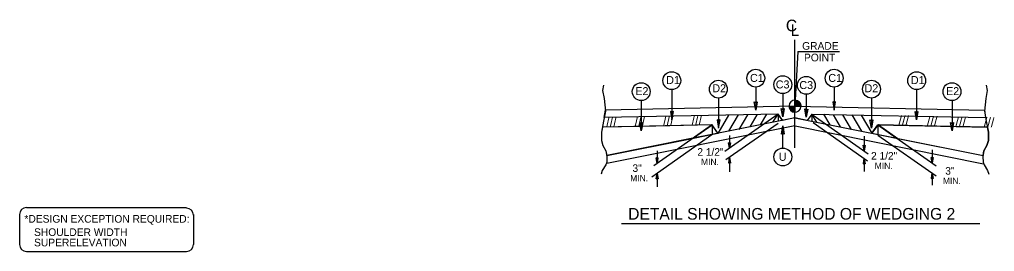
# Model space of a CAD drawing. Extents: x 1901670 to 1902225, y 193498 to 194278.
# Drawn here: x 1901850 to 1901933.5, y 194161.4 to 194181.3 of the extents above; entities that cross this region are included whole.
import ezdxf

# ---------------------------------------------------------------- set-up
doc = ezdxf.new("R2010")
doc.units = 0
for name, color, linetype in [('Old_Level_1', 7, 'Continuous'), ('Old_Level_11', 7, 'Continuous'), ('Old_Level_18', 7, 'Continuous'), ('Old_Level_2', 7, 'Continuous'), ('Old_Level_20', 7, 'Continuous'), ('Old_Level_21', 7, 'Continuous'), ('Old_Level_3', 7, 'Continuous'), ('Old_Level_38', 7, 'Continuous')]:
    doc.layers.add(name, color=color, linetype=linetype)

msp = doc.modelspace()

# ---------------------------------------------------------------- linework, layer by layer
at = {"layer": 'Old_Level_1'}
for p, q in [((1901916.385, 194170.254), (1901916.385, 194179.537)), ((1901916.389, 194173.834), (1901916.389, 194174.345)), ((1901910.703, 194173.07), (1901909.78, 194171.489)), ((1901914.943, 194173.143), (1901910.368, 194169.94)), ((1901911.513, 194173.087), (1901910.697, 194171.685)), ((1901912.315, 194173.103), (1901911.582, 194171.846)), ((1901913.124, 194173.101), (1901912.516, 194172.06)), ((1901913.938, 194173.143), (1901913.409, 194172.235)), ((1901915.878, 194173.834), (1901916.389, 194173.834)), ((1901916.386, 194173.323), (1901916.386, 194173.828)), ((1901916.389, 194173.834), (1901916.389, 194173.323)), ((1901916.901, 194173.834), (1901916.389, 194173.834)), ((1901916.389, 194173.323), (1901916.389, 194173.834)), ((1901917.946, 194173.069), (1901922.659, 194169.768)), ((1901918.833, 194173.143), (1901919.363, 194172.235)), ((1901919.648, 194173.101), (1901920.256, 194172.06)), ((1901920.456, 194173.103), (1901921.19, 194171.846)), ((1901921.258, 194173.087), (1901922.075, 194171.685)), ((1901922.069, 194173.07), (1901922.978, 194171.512)), ((1901914.954, 194172.361), (1901910.477, 194169.226)), ((1901917.94, 194172.427), (1901922.607, 194169.16)), ((1901909.283, 194172.228), (1901899.899, 194172.04)), ((1901916.38, 194172.142), (1901900.266, 194168.919)), ((1901909.283, 194172.228), (1901904.301, 194168.739)), ((1901909.283, 194171.41), (1901907.649, 194171.083)), ((1901909.793, 194171.511), (1901909.283, 194172.228)), ((1901909.283, 194172.228), (1901909.283, 194171.409)), ((1901916.392, 194172.142), (1901932.543, 194168.911)), ((1901922.978, 194171.512), (1901925.123, 194171.083)), ((1901922.979, 194171.512), (1901923.488, 194172.228)), ((1901923.488, 194172.228), (1901932.873, 194172.04)), ((1901923.488, 194172.228), (1901923.488, 194171.467)), ((1901923.489, 194172.228), (1901928.479, 194168.733)), ((1901907.649, 194171.083), (1901900.272, 194169.608)), ((1901909.279, 194171.384), (1901904.128, 194167.758)), ((1901910.785, 194170.232), (1901910.701, 194170.709)), ((1901910.785, 194170.647), (1901910.701, 194170.709)), ((1901910.785, 194170.232), (1901910.713, 194170.7)), ((1901910.725, 194170.691), (1901910.785, 194170.232)), ((1901910.785, 194170.232), (1901910.737, 194170.683)), ((1901910.749, 194170.674), (1901910.785, 194170.232)), ((1901910.785, 194170.232), (1901910.761, 194170.665)), ((1901910.773, 194170.656), (1901910.785, 194170.232)), ((1901910.785, 194171.32), (1901910.785, 194170.232)), ((1901910.785, 194170.232), (1901910.87, 194170.709)), ((1901910.87, 194170.709), (1901910.785, 194170.647)), ((1901910.858, 194170.7), (1901910.785, 194170.232)), ((1901910.785, 194170.232), (1901910.845, 194170.691)), ((1901910.833, 194170.683), (1901910.785, 194170.232)), ((1901910.785, 194170.232), (1901910.821, 194170.674)), ((1901910.809, 194170.665), (1901910.785, 194170.232)), ((1901910.785, 194170.232), (1901910.797, 194170.656)), ((1901910.785, 194170.647), (1901910.785, 194170.232)), ((1901922.315, 194171.258), (1901922.315, 194170.01)), ((1901923.488, 194171.368), (1901928.47, 194167.878)), ((1901904.581, 194170.019), (1901904.581, 194168.934)), ((1901922.315, 194170.01), (1901922.231, 194170.488)), ((1901922.315, 194170.425), (1901922.231, 194170.488)), ((1901922.315, 194170.01), (1901922.242, 194170.479)), ((1901922.254, 194170.47), (1901922.315, 194170.01)), ((1901922.315, 194170.01), (1901922.267, 194170.461)), ((1901922.279, 194170.452), (1901922.315, 194170.01)), ((1901922.315, 194170.01), (1901922.29, 194170.443)), ((1901922.302, 194170.435), (1901922.315, 194170.01)), ((1901922.315, 194170.01), (1901922.399, 194170.488)), ((1901922.399, 194170.488), (1901922.315, 194170.425)), ((1901922.387, 194170.479), (1901922.315, 194170.01)), ((1901922.315, 194170.01), (1901922.375, 194170.47)), ((1901922.363, 194170.461), (1901922.315, 194170.01)), ((1901922.315, 194170.01), (1901922.351, 194170.452)), ((1901922.339, 194170.443), (1901922.315, 194170.01)), ((1901922.315, 194170.01), (1901922.327, 194170.435)), ((1901922.315, 194170.425), (1901922.315, 194170.01)), ((1901928.141, 194170.099), (1901928.141, 194168.97)), ((1901904.581, 194168.934), (1901904.496, 194169.412)), ((1901904.581, 194169.35), (1901904.496, 194169.412)), ((1901904.581, 194168.934), (1901904.508, 194169.404)), ((1901904.521, 194169.394), (1901904.581, 194168.934)), ((1901904.581, 194168.934), (1901904.534, 194169.386)), ((1901904.545, 194169.377), (1901904.581, 194168.934)), ((1901904.581, 194168.934), (1901904.557, 194169.368)), ((1901904.569, 194169.359), (1901904.581, 194168.934)), ((1901904.581, 194168.934), (1901904.665, 194169.412)), ((1901904.665, 194169.412), (1901904.581, 194169.35)), ((1901904.653, 194169.404), (1901904.581, 194168.934)), ((1901904.581, 194168.934), (1901904.641, 194169.394)), ((1901904.629, 194169.386), (1901904.581, 194168.934)), ((1901904.581, 194168.934), (1901904.617, 194169.377)), ((1901904.606, 194169.368), (1901904.581, 194168.934)), ((1901904.581, 194168.934), (1901904.593, 194169.359)), ((1901904.581, 194169.35), (1901904.581, 194168.934)), ((1901910.785, 194169.442), (1901910.701, 194168.964)), ((1901910.701, 194168.964), (1901910.785, 194169.026)), ((1901910.713, 194168.974), (1901910.785, 194169.442)), ((1901910.785, 194169.442), (1901910.725, 194168.982)), ((1901910.737, 194168.992), (1901910.785, 194169.442)), ((1901910.785, 194169.442), (1901910.749, 194169)), ((1901910.761, 194169.009), (1901910.785, 194169.442)), ((1901910.785, 194169.442), (1901910.773, 194169.018)), ((1901910.785, 194169.442), (1901910.785, 194168.216)), ((1901910.785, 194169.442), (1901910.87, 194168.964)), ((1901910.785, 194169.026), (1901910.785, 194169.442)), ((1901910.797, 194169.018), (1901910.785, 194169.442)), ((1901910.785, 194169.442), (1901910.809, 194169.009)), ((1901910.821, 194169), (1901910.785, 194169.442)), ((1901910.785, 194169.442), (1901910.833, 194168.992)), ((1901910.845, 194168.982), (1901910.785, 194169.442)), ((1901910.785, 194169.442), (1901910.858, 194168.974)), ((1901910.785, 194169.026), (1901910.87, 194168.964)), ((1901922.315, 194169.364), (1901922.231, 194168.887)), ((1901922.231, 194168.887), (1901922.315, 194168.949)), ((1901922.242, 194168.896), (1901922.315, 194169.364)), ((1901922.315, 194169.364), (1901922.254, 194168.905)), ((1901922.267, 194168.914), (1901922.315, 194169.364)), ((1901922.315, 194169.364), (1901922.279, 194168.923)), ((1901922.29, 194168.931), (1901922.315, 194169.364)), ((1901922.315, 194169.364), (1901922.302, 194168.94)), ((1901922.315, 194169.364), (1901922.315, 194168.248)), ((1901922.315, 194169.364), (1901922.399, 194168.887)), ((1901922.315, 194168.949), (1901922.315, 194169.364)), ((1901922.327, 194168.94), (1901922.315, 194169.364)), ((1901922.315, 194169.364), (1901922.339, 194168.931)), ((1901922.351, 194168.923), (1901922.315, 194169.364)), ((1901922.315, 194169.364), (1901922.363, 194168.914)), ((1901922.375, 194168.905), (1901922.315, 194169.364)), ((1901922.315, 194169.364), (1901922.387, 194168.896)), ((1901922.315, 194168.949), (1901922.399, 194168.887)), ((1901928.141, 194168.97), (1901928.057, 194169.447)), ((1901928.141, 194169.386), (1901928.057, 194169.447)), ((1901928.141, 194168.97), (1901928.069, 194169.438)), ((1901928.081, 194169.43), (1901928.141, 194168.97)), ((1901928.141, 194168.97), (1901928.092, 194169.422)), ((1901928.104, 194169.412), (1901928.141, 194168.97)), ((1901928.141, 194168.97), (1901928.117, 194169.404)), ((1901928.128, 194169.394), (1901928.141, 194168.97)), ((1901928.141, 194168.97), (1901928.225, 194169.447)), ((1901928.225, 194169.447), (1901928.141, 194169.386)), ((1901928.213, 194169.438), (1901928.141, 194168.97)), ((1901928.141, 194168.97), (1901928.201, 194169.43)), ((1901928.189, 194169.422), (1901928.141, 194168.97)), ((1901928.141, 194168.97), (1901928.176, 194169.412)), ((1901928.165, 194169.404), (1901928.141, 194168.97)), ((1901928.141, 194168.97), (1901928.153, 194169.394)), ((1901928.141, 194169.386), (1901928.141, 194168.97)), ((1901904.581, 194168.076), (1901904.496, 194167.599)), ((1901904.509, 194167.608), (1901904.581, 194168.076)), ((1901904.581, 194168.076), (1901904.521, 194167.617)), ((1901904.534, 194167.625), (1901904.581, 194168.076)), ((1901904.581, 194168.076), (1901904.545, 194167.634)), ((1901904.557, 194167.643), (1901904.581, 194168.076)), ((1901904.581, 194168.076), (1901904.569, 194167.651)), ((1901904.581, 194168.076), (1901904.581, 194166.916)), ((1901904.581, 194168.076), (1901904.665, 194167.599)), ((1901904.581, 194167.661), (1901904.581, 194168.076)), ((1901904.593, 194167.651), (1901904.581, 194168.076)), ((1901904.581, 194168.076), (1901904.606, 194167.643)), ((1901904.618, 194167.634), (1901904.581, 194168.076)), ((1901904.581, 194168.076), (1901904.629, 194167.625)), ((1901904.641, 194167.617), (1901904.581, 194168.076)), ((1901904.581, 194168.076), (1901904.653, 194167.608)), ((1901928.141, 194168.109), (1901928.057, 194167.632)), ((1901928.069, 194167.641), (1901928.141, 194168.109)), ((1901928.141, 194168.109), (1901928.081, 194167.65)), ((1901928.092, 194167.659), (1901928.141, 194168.109)), ((1901928.141, 194168.109), (1901928.104, 194167.668)), ((1901928.117, 194167.677), (1901928.141, 194168.109)), ((1901928.141, 194168.109), (1901928.128, 194167.685)), ((1901928.141, 194168.109), (1901928.141, 194167.062)), ((1901928.141, 194168.109), (1901928.225, 194167.632)), ((1901928.141, 194167.695), (1901928.141, 194168.109)), ((1901928.153, 194167.685), (1901928.141, 194168.109)), ((1901928.141, 194168.109), (1901928.165, 194167.677)), ((1901928.176, 194167.668), (1901928.141, 194168.109)), ((1901928.141, 194168.109), (1901928.189, 194167.659)), ((1901928.201, 194167.65), (1901928.141, 194168.109)), ((1901928.141, 194168.109), (1901928.213, 194167.641)), ((1901904.496, 194167.599), (1901904.581, 194167.661)), ((1901904.581, 194167.661), (1901904.665, 194167.599)), ((1901928.057, 194167.632), (1901928.141, 194167.695)), ((1901928.141, 194167.695), (1901928.225, 194167.632))]:
    msp.add_line(p, q, dxfattribs=at)
for points in [[(1901899.999, 194175.653), (1901899.912, 194175.177), (1901900.043, 194174.501), (1901900.157, 194173.406), (1901899.999, 194172.542), (1901899.812, 194171.606), (1901899.826, 194170.9), (1901899.942, 194170.454), (1901900.201, 194170.007), (1901900.287, 194169.518), (1901900.273, 194169.028), (1901900.186, 194168.797), (1901899.884, 194168.336), (1901899.784, 194168.019)], [(1901932.773, 194175.653), (1901932.859, 194175.177), (1901932.73, 194174.501), (1901932.614, 194173.406), (1901932.773, 194172.542), (1901932.96, 194171.606), (1901932.946, 194170.9), (1901932.83, 194170.454), (1901932.571, 194170.007), (1901932.485, 194169.518), (1901932.499, 194169.028), (1901932.585, 194168.797), (1901932.887, 194168.336), (1901932.988, 194168.019)], [(1901916.394, 194174.345), (1901916.394, 194174.345), (1901916.394, 194173.834)], [(1901916.404, 194174.345), (1901916.404, 194173.834)], [(1901916.415, 194174.345), (1901916.415, 194173.834)], [(1901916.425, 194174.344), (1901916.425, 194173.834)], [(1901916.436, 194174.344), (1901916.436, 194173.834)], [(1901916.445, 194174.342), (1901916.445, 194173.834)], [(1901916.456, 194174.342), (1901916.456, 194173.834)], [(1901916.465, 194174.34), (1901916.465, 194173.834)], [(1901916.476, 194174.338), (1901916.476, 194173.834)], [(1901916.486, 194174.336), (1901916.486, 194173.834)], [(1901916.497, 194174.335), (1901916.497, 194173.834)], [(1901916.507, 194174.332), (1901916.507, 194173.834)], [(1901916.517, 194174.329), (1901916.517, 194173.834)], [(1901916.527, 194174.326), (1901916.527, 194173.834)], [(1901916.537, 194174.323), (1901916.537, 194173.834)], [(1901916.547, 194174.32), (1901916.547, 194173.834)], [(1901916.558, 194174.317), (1901916.558, 194173.834)], [(1901916.568, 194174.313), (1901916.568, 194173.834)], [(1901916.579, 194174.309), (1901916.579, 194173.834)], [(1901916.589, 194174.305), (1901916.588, 194173.834)], [(1901916.599, 194174.3), (1901916.599, 194173.834)], [(1901916.609, 194174.296), (1901916.609, 194173.834)], [(1901916.619, 194174.291), (1901916.619, 194173.834)], [(1901916.63, 194174.285), (1901916.63, 194173.834)], [(1901916.64, 194174.279), (1901916.64, 194173.834)], [(1901916.65, 194174.273), (1901916.65, 194173.834)], [(1901916.661, 194174.267), (1901916.66, 194173.834)], [(1901916.671, 194174.262), (1901916.671, 194173.834)], [(1901916.68, 194174.254), (1901916.68, 194173.834)], [(1901916.69, 194174.247), (1901916.69, 194173.834)], [(1901916.701, 194174.239), (1901916.701, 194173.834)], [(1901916.711, 194174.231), (1901916.711, 194173.834)], [(1901916.722, 194174.223), (1901916.722, 194173.834)], [(1901916.732, 194174.214), (1901916.732, 194173.834)], [(1901916.743, 194174.204), (1901916.743, 194173.834)], [(1901916.752, 194174.195), (1901916.752, 194173.834)], [(1901916.762, 194174.184), (1901916.762, 194173.834)], [(1901916.773, 194174.172), (1901916.773, 194173.834)], [(1901916.783, 194174.16), (1901916.783, 194173.834)], [(1901916.794, 194174.147), (1901916.794, 194173.834)], [(1901916.804, 194174.134), (1901916.803, 194173.834)], [(1901916.814, 194174.12), (1901916.814, 194173.834)], [(1901916.823, 194174.103), (1901916.823, 194173.834)], [(1901916.834, 194174.086), (1901916.834, 194173.834)], [(1901916.844, 194174.068), (1901916.844, 194173.834)], [(1901916.855, 194174.046), (1901916.855, 194173.834)], [(1901916.865, 194174.022), (1901916.865, 194173.834)], [(1901916.875, 194173.993), (1901916.875, 194173.834)], [(1901916.886, 194173.959), (1901916.886, 194173.834)], [(1901916.895, 194173.906), (1901916.895, 194173.834)], [(1901915.88, 194173.834), (1901915.88, 194173.778)], [(1901915.891, 194173.834), (1901915.891, 194173.718)], [(1901915.902, 194173.834), (1901915.902, 194173.681)], [(1901915.912, 194173.834), (1901915.912, 194173.652)], [(1901915.921, 194173.834), (1901915.921, 194173.626)], [(1901915.931, 194173.834), (1901915.931, 194173.605)], [(1901915.941, 194173.834), (1901915.941, 194173.586)], [(1901915.952, 194173.834), (1901915.952, 194173.568)], [(1901915.962, 194173.834), (1901915.962, 194173.552)], [(1901915.973, 194173.834), (1901915.973, 194173.536)], [(1901915.983, 194173.834), (1901915.983, 194173.523)], [(1901915.993, 194173.834), (1901915.993, 194173.51)], [(1901916.003, 194173.834), (1901916.003, 194173.498)], [(1901916.013, 194173.834), (1901916.013, 194173.486)], [(1901916.024, 194173.834), (1901916.024, 194173.476)], [(1901916.034, 194173.834), (1901916.034, 194173.467)], [(1901916.045, 194173.834), (1901916.045, 194173.456)], [(1901916.055, 194173.834), (1901916.054, 194173.447)], [(1901916.064, 194173.834), (1901916.064, 194173.438)], [(1901916.075, 194173.834), (1901916.075, 194173.431)], [(1901916.085, 194173.834), (1901916.085, 194173.423)], [(1901916.096, 194173.834), (1901916.096, 194173.416)], [(1901916.106, 194173.834), (1901916.106, 194173.408)], [(1901916.116, 194173.834), (1901916.116, 194173.401)], [(1901916.126, 194173.834), (1901916.126, 194173.395)], [(1901916.136, 194173.834), (1901916.136, 194173.389)], [(1901916.146, 194173.834), (1901916.146, 194173.384)], [(1901916.156, 194173.834), (1901916.156, 194173.378)], [(1901916.167, 194173.834), (1901916.167, 194173.373)], [(1901916.177, 194173.834), (1901916.177, 194173.368)], [(1901916.188, 194173.834), (1901916.188, 194173.363)], [(1901916.198, 194173.834), (1901916.198, 194173.36)], [(1901916.208, 194173.834), (1901916.208, 194173.356)], [(1901916.219, 194173.834), (1901916.219, 194173.351)], [(1901916.228, 194173.834), (1901916.228, 194173.348)], [(1901916.239, 194173.834), (1901916.239, 194173.345)], [(1901916.249, 194173.834), (1901916.249, 194173.342)], [(1901916.259, 194173.834), (1901916.259, 194173.34)], [(1901916.27, 194173.834), (1901916.269, 194173.336)], [(1901916.279, 194173.834), (1901916.279, 194173.335)], [(1901916.29, 194173.834), (1901916.29, 194173.332)], [(1901916.299, 194173.834), (1901916.299, 194173.33)], [(1901916.31, 194173.834), (1901916.31, 194173.329)], [(1901916.32, 194173.834), (1901916.32, 194173.327)], [(1901916.331, 194173.834), (1901916.331, 194173.326)], [(1901916.341, 194173.834), (1901916.341, 194173.324)], [(1901916.351, 194173.834), (1901916.351, 194173.324)], [(1901916.362, 194173.834), (1901916.361, 194173.323)], [(1901916.371, 194173.834), (1901916.371, 194173.323)], [(1901916.382, 194173.834), (1901916.382, 194173.323), (1901916.382, 194173.323)]]:
    msp.add_lwpolyline(points, dxfattribs=at)
for start, end in [(358.00034, 356.17131), (359.99048, 89.99048), (179.99048, 268.71864), (269.65334, 269.99048)]:
    msp.add_arc((1901916.389, 194173.834), 0.512, start, end, dxfattribs=at)
at = {"layer": 'Old_Level_11'}
for p, q in [((1901905.851, 194175.261), (1901905.851, 194172.68)), ((1901913.029, 194175.474), (1901913.029, 194173.496)), ((1901915.343, 194174.917), (1901915.343, 194172.939)), ((1901917.36, 194174.864), (1901917.36, 194172.886)), ((1901919.741, 194175.474), (1901919.741, 194173.496)), ((1901926.799, 194175.261), (1901926.799, 194172.68)), ((1901903.23, 194174.32), (1901903.23, 194171.725)), ((1901909.842, 194174.532), (1901909.842, 194171.951)), ((1901922.928, 194174.532), (1901922.928, 194171.951)), ((1901929.84, 194174.32), (1901929.84, 194171.725)), ((1901900.057, 194172.858), (1901900.15, 194173.51)), ((1901914.961, 194173.156), (1901900.057, 194172.858)), ((1901916.385, 194173.834), (1901900.15, 194173.51)), ((1901914.5, 194172.461), (1901914.94, 194173.15)), ((1901914.94, 194173.15), (1901914.94, 194172.584)), ((1901915.326, 194172.621), (1901914.961, 194173.156)), ((1901914.961, 194173.138), (1901915.326, 194172.621)), ((1901916.385, 194173.834), (1901932.622, 194173.51)), ((1901916.387, 194173.834), (1901932.622, 194173.51)), ((1901917.822, 194173.156), (1901917.446, 194172.621)), ((1901917.822, 194173.156), (1901932.715, 194172.858)), ((1901918.272, 194172.461), (1901917.832, 194173.15)), ((1901917.832, 194173.15), (1901917.832, 194172.526)), ((1901932.622, 194173.51), (1901932.715, 194172.858)), ((1901916.41, 194172.836), (1901900.272, 194169.608)), ((1901916.362, 194172.836), (1901915.326, 194172.621)), ((1901916.362, 194172.836), (1901932.501, 194169.608)), ((1901917.446, 194172.621), (1901916.362, 194172.836)), ((1901899.899, 194172.04), (1901899.812, 194171.606)), ((1901903.163, 194172.105), (1901899.899, 194172.04)), ((1901909.238, 194172.227), (1901904.486, 194172.132)), ((1901907.584, 194171.069), (1901909.238, 194172.227)), ((1901915.347, 194170.251), (1901915.347, 194172.145)), ((1901923.59, 194172.227), (1901923.534, 194172.227)), ((1901923.534, 194172.227), (1901925.184, 194171.072)), ((1901929.773, 194172.102), (1901923.59, 194172.227)), ((1901932.873, 194172.04), (1901929.904, 194172.099)), ((1901900.271, 194169.608), (1901907.584, 194171.069)), ((1901925.184, 194171.072), (1901925.184, 194171.072)), ((1901925.184, 194171.072), (1901925.184, 194171.072)), ((1901925.184, 194171.072), (1901925.184, 194171.072)), ((1901925.184, 194171.072), (1901925.184, 194171.072)), ((1901925.184, 194171.072), (1901925.184, 194171.072)), ((1901925.184, 194171.072), (1901925.184, 194171.072)), ((1901925.184, 194171.072), (1901932.501, 194169.608)), ((1901932.501, 194169.608), (1901932.571, 194170.007)), ((1901932.501, 194169.608), (1901932.501, 194169.608)), ((1901901.523, 194163.788), (1901932.21, 194163.788))]:
    msp.add_line(p, q, dxfattribs=at)
for points in [[(1901913.152, 194174.204), (1901913.029, 194173.496), (1901912.903, 194174.208), (1901913.029, 194174.118)], [(1901919.619, 194174.204), (1901919.741, 194173.496), (1901919.867, 194174.208), (1901919.741, 194174.118)], [(1901905.729, 194173.389), (1901905.851, 194172.68), (1901905.977, 194173.393), (1901905.851, 194173.302)], [(1901915.465, 194173.648), (1901915.343, 194172.939), (1901915.217, 194173.652), (1901915.343, 194173.561)], [(1901917.483, 194173.594), (1901917.36, 194172.886), (1901917.234, 194173.598), (1901917.36, 194173.508)], [(1901926.921, 194173.389), (1901926.799, 194172.68), (1901926.673, 194173.393), (1901926.799, 194173.302)], [(1901903.352, 194172.433), (1901903.23, 194171.725), (1901903.104, 194172.437), (1901903.23, 194172.347)], [(1901909.72, 194172.659), (1901909.842, 194171.951), (1901909.968, 194172.663), (1901909.842, 194172.573)], [(1901923.051, 194172.659), (1901922.928, 194171.951), (1901922.802, 194172.663), (1901922.928, 194172.573)], [(1901929.962, 194172.433), (1901929.84, 194171.725), (1901929.714, 194172.437), (1901929.84, 194172.347)], [(1901909.793, 194171.511), (1901909.298, 194172.207), (1901907.711, 194171.096)], [(1901915.225, 194171.436), (1901915.347, 194172.145), (1901915.473, 194171.432), (1901915.347, 194171.523)], [(1901923.474, 194172.208), (1901922.979, 194171.512), (1901925.061, 194171.096)]]:
    msp.add_lwpolyline(points, close=True, dxfattribs=at)
for points in [[(1901899.812, 194171.606), (1901899.826, 194170.9), (1901899.942, 194170.454)], [(1901904.486, 194172.132), (1901903.296, 194172.108), (1901903.23, 194171.725), (1901903.163, 194172.105)], [(1901929.904, 194172.099), (1901929.84, 194171.725), (1901929.773, 194172.102)], [(1901932.571, 194170.007), (1901932.83, 194170.454), (1901932.946, 194170.9), (1901932.96, 194171.606), (1901932.873, 194172.04)], [(1901899.942, 194170.454), (1901900.201, 194170.007), (1901900.271, 194169.608)]]:
    msp.add_lwpolyline(points, dxfattribs=at)
for centre in [(1901905.837, 194176.027), (1901913.03, 194176.239), (1901915.343, 194175.682), (1901919.741, 194176.239), (1901926.813, 194176.027), (1901903.223, 194175.086), (1901909.828, 194175.297), (1901917.36, 194175.629), (1901922.943, 194175.297), (1901929.832, 194175.086), (1901915.347, 194169.486)]:
    msp.add_circle(centre, 0.765, dxfattribs=at)
at = {"layer": 'Old_Level_18'}
for p, q in [((1901850.581, 194165.155), (1901864.276, 194165.155)), ((1901849.981, 194164.555), (1901849.981, 194161.982)), ((1901864.876, 194164.555), (1901864.876, 194161.982)), ((1901850.581, 194161.382), (1901864.276, 194161.382))]:
    msp.add_line(p, q, dxfattribs=at)
for centre, start, end in [((1901850.581, 194164.555), 90, 180), ((1901864.276, 194164.492), 0, 90), ((1901850.581, 194161.982), 179.99995, 269.99995), ((1901864.276, 194161.982), 270, 0)]:
    msp.add_arc(centre, 0.6, start, end, dxfattribs=at)
at = {"layer": 'Old_Level_3'}
for q in [(1901916.387, 194173.834), (1901920.194, 194178.518)]:
    msp.add_line((1901916.637, 194178.518), q, dxfattribs=at)

# ---------------------------------------------------------------- texts
at = {"layer": 'Old_Level_1'}
for height, rotation, p in [(0.8139, 1.14629, (1901907.536, 194172.202)), (0.8142, 1.14473, (1901900.222, 194172.051)), (0.8142, 1.14639, (1901902.656, 194172.08)), (0.8139, 1.14453, (1901905.095, 194172.152)), (0.8139, 358.85527, (1901925.237, 194172.202)), (0.8139, 358.85361, (1901927.678, 194172.152)), (0.8142, 358.85537, (1901930.116, 194172.08)), (0.8142, 358.85371, (1901932.55, 194172.051))]:
    msp.add_text('/// ', height=height, rotation=rotation, dxfattribs=at).set_placement(p)
at = {"layer": 'Old_Level_11'}
for s, p in [('GRADE', (1901917.003, 194178.676)), ('POINT', (1901917.161, 194177.682))]:
    msp.add_text(s, height=0.656, dxfattribs=at).set_placement(p)
at = {"layer": 'Old_Level_2'}
msp.add_text('C', height=1, dxfattribs=at).set_placement((1901915.609, 194180.253))
msp.add_text('L', height=1, rotation=359.9469, dxfattribs=at).set_placement((1901916.011, 194179.849))
at = {"layer": 'Old_Level_20'}
for s, height, p in [('D1', 0.6851, (1901905.361, 194175.733)), ('C1', 0.6851, (1901912.542, 194175.916)), ('C1', 0.6851, (1901919.246, 194175.916)), ('D1', 0.6851, (1901926.316, 194175.733)), ('D2', 0.6851, (1901909.313, 194175.033)), ('C3', 0.6851, (1901914.745, 194175.359)), ('C3', 0.6851, (1901916.763, 194175.306)), ('D2', 0.6851, (1901922.346, 194175.033)), ('E2', 0.6851, (1901902.719, 194174.784)), ('E2', 0.6851, (1901929.329, 194174.784)), ('2 1/2"', 0.6491, (1901908.032, 194169.591)), ('U', 0.685, (1901915.004, 194169.157)), ('2 1/2"', 0.6491, (1901922.905, 194169.261)), ('3"', 0.6491, (1901902.473, 194168.207)), ('3"', 0.6491, (1901929.259, 194167.971))]:
    msp.add_text(s, height=height, dxfattribs=at).set_placement(p)
at = {"layer": 'Old_Level_21'}
for s, height, p in [('MIN.', 0.5424, (1901908.344, 194168.794)), ('MIN.', 0.5424, (1901923.217, 194168.462)), ('MIN.', 0.5424, (1901902.274, 194167.409)), ('MIN.', 0.5424, (1901929.06, 194167.173)), ('DETAIL SHOWING METHOD OF WEDGING 2', 1, (1901902.103, 194164.112))]:
    msp.add_text(s, height=height, dxfattribs=at).set_placement(p)
at = {"layer": 'Old_Level_38'}
for s, p in [('*DESIGN EXCEPTION REQUIRED: ', (1901850.403, 194163.855)), ('SHOULDER WIDTH', (1901851.228, 194162.713)), ('SUPERELEVATION', (1901851.228, 194161.826))]:
    msp.add_text(s, height=0.656, rotation=359.99503, dxfattribs=at).set_placement(p)

doc.saveas('drawing.dxf')
